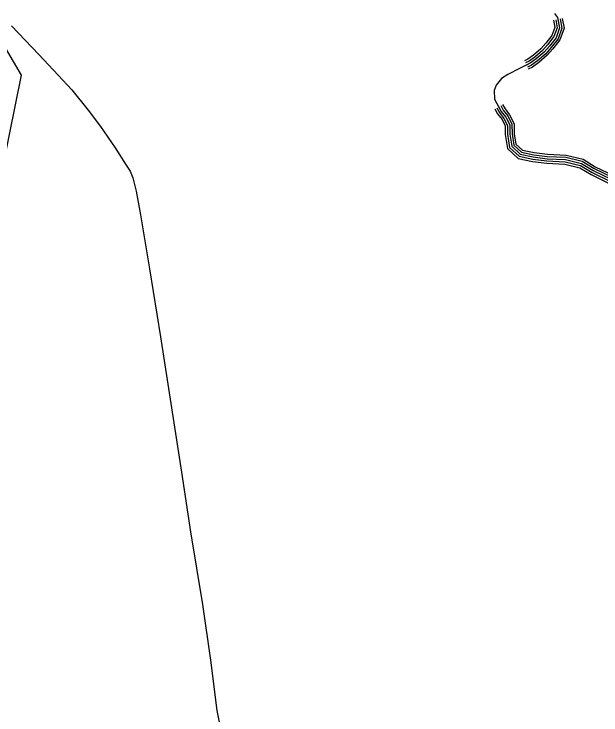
# Model space of a CAD drawing. Extents: x 1551132 to 1791609, y 378168 to 563823.
# Drawn here: x 1660954 to 1666132, y 390671 to 396855 of the extents above; entities that cross this region are included whole.
import ezdxf

# ---------------------------------------------------------------- set-up
doc = ezdxf.new("R2010")
doc.units = 0
for name, color, linetype in [('DESIGN - TRAFFIC CONTROL PERMANENT - Signalization Text', 7, 'Continuous'), ('SURVEY - CENTERLINE - Preliminary Text', 7, 'Continuous'), ('SURVEY - DRAINAGE - Natural Features', 7, 'Continuous')]:
    doc.layers.add(name, color=color, linetype=linetype)

msp = doc.modelspace()

# ---------------------------------------------------------------- linework, layer by layer
at = {"layer": 'DESIGN - TRAFFIC CONTROL PERMANENT - Signalization Text'}
for p, q in [((1661019.936, 396315.636), (1660483.765, 397225.394)), ((1660745.541, 394965.092), (1661019.936, 396315.636))]:
    msp.add_line(p, q, dxfattribs=at)
at = {"layer": 'SURVEY - CENTERLINE - Preliminary Text'}
msp.add_lwpolyline([(1660930.78, 396750.506), (1661173.54, 396498.875), (1661342.628, 396315.72), (1661463.975, 396184.9), (1661609.08, 396005.887), (1661718.352, 395863.117), (1661847.383, 395674.178), (1661944.597, 395521.466), (1661978.313, 395467.215), (1662002.004, 395409.013), (1662031.37, 395292.718), (1662070.219, 395082.254), (1662149.617, 394607.259), (1662246.331, 394008.026), (1662342.886, 393380.76), (1662431.767, 392813.603), (1662510.874, 392286.548), (1662617.362, 391645.214), (1662688.661, 391154.243), (1662742.209, 390709.423), (1662862.948, 390112.057)], dxfattribs=at)
at = {"layer": 'SURVEY - DRAINAGE - Natural Features'}
for points in [[(1665720.393, 396860.578), (1665749.15, 396823.594), (1665766.058, 396732.9), (1665735.067, 396645.748), (1665676.493, 396571.496), (1665630.661, 396518.869), (1665560.579, 396459.009), (1665507.231, 396420.65), (1665411.633, 396375.624), (1665309.702, 396320.789), (1665254.495, 396286.496), (1665206.396, 396225.936), (1665190.83, 396180.352), (1665192.23, 396104.183), (1665252.57, 395996.072), (1665292.835, 395944.704), (1665326.56, 395877.51), (1665327.76, 395795.333), (1665344.117, 395688.63), (1665419.757, 395618.095), (1665535.013, 395594.378), (1665656.543, 395578.461), (1665818.398, 395571.278), (1665959.303, 395536.718), (1666063.201, 395473.292), (1666220.73, 395398.14)], [(1665720.393, 396860.578), (1665749.15, 396823.594), (1665766.058, 396732.9), (1665735.067, 396645.748), (1665676.493, 396571.496), (1665630.661, 396518.869), (1665560.579, 396459.009), (1665507.231, 396420.65), (1665411.633, 396375.624), (1665309.702, 396320.789), (1665254.495, 396286.496), (1665206.396, 396225.936), (1665190.83, 396180.352), (1665192.23, 396104.183), (1665252.57, 395996.072), (1665292.835, 395944.704), (1665326.56, 395877.51), (1665327.76, 395795.333), (1665344.117, 395688.63), (1665419.757, 395618.095), (1665535.013, 395594.378), (1665656.543, 395578.461), (1665818.398, 395571.278), (1665959.303, 395536.718), (1666063.201, 395473.292), (1666220.73, 395398.14)], [(1665790.449, 396814.894), (1665806.324, 396729.725), (1665769.658, 396626.63), (1665706.526, 396546.595), (1665658.177, 396491.085), (1665584.671, 396428.292), (1665527.089, 396386.891), (1665490.264, 396369.54)], [(1665712.784, 396800.41), (1665724.759, 396736.158), (1665699.585, 396665.356), (1665645.694, 396597.038), (1665602.437, 396547.37), (1665535.872, 396490.51), (1665486.865, 396455.267), (1665456.59, 396441.009)], [(1665732.451, 396804.077), (1665745.409, 396734.525), (1665717.326, 396655.548), (1665661.094, 396584.263), (1665616.553, 396533.12), (1665548.23, 396474.76), (1665497.048, 396437.959), (1665465.115, 396422.917)], [(1665752.109, 396807.744), (1665766.058, 396732.9), (1665735.067, 396645.748), (1665676.493, 396571.496), (1665630.661, 396518.869), (1665560.579, 396459.009), (1665507.231, 396420.65), (1665473.64, 396404.824)], [(1665771.766, 396811.41), (1665786.708, 396731.275), (1665752.808, 396635.947), (1665691.893, 396558.729), (1665644.769, 396504.619), (1665572.929, 396443.259), (1665517.414, 396403.341), (1665482.165, 396386.732)], [(1665194.854, 396017.414), (1665219.162, 395973.846), (1665258.886, 395923.178), (1665286.702, 395867.76), (1665287.802, 395791.992), (1665306.685, 395668.847), (1665400.691, 395581.178), (1665528.38, 395554.902), (1665653.052, 395538.577), (1665812.69, 395531.493), (1665943.753, 395499.342), (1666044.118, 395438.074), (1666199.306, 395364.039), (1666256.821, 395317.83), (1666317.211, 395261.303), (1666387.176, 395190.535), (1666423.442, 395147.817), (1666462.866, 395091.349), (1666513.773, 395024.18), (1666543.506, 394988.996)], [(1665212.312, 396027.156), (1665235.87, 395984.963), (1665275.861, 395933.945), (1665306.627, 395872.635), (1665307.785, 395793.667), (1665325.401, 395678.739), (1665410.224, 395599.637), (1665531.696, 395574.644), (1665654.802, 395558.519), (1665815.548, 395551.385), (1665951.528, 395518.035), (1666053.659, 395455.683), (1666210.022, 395381.089), (1666269.937, 395332.947), (1666331.161, 395275.645), (1666401.926, 395204.052), (1666439.3, 395160.042), (1666479.041, 395103.124), (1666529.389, 395036.689), (1666558.78, 395001.905)], [(1665229.779, 396036.906), (1665252.57, 395996.072), (1665292.835, 395944.704), (1665326.56, 395877.51), (1665327.76, 395795.333), (1665344.117, 395688.63), (1665419.757, 395618.095), (1665535.013, 395594.378), (1665656.543, 395578.461), (1665818.398, 395571.278), (1665959.303, 395536.718), (1666063.201, 395473.292), (1666220.73, 395398.14), (1666283.054, 395348.064), (1666345.111, 395289.979), (1666416.684, 395217.577), (1666455.158, 395172.267), (1666495.215, 395114.891), (1666545.006, 395049.189), (1666574.055, 395014.813)], [(1665247.245, 396046.657), (1665269.269, 396007.181), (1665309.81, 395955.463), (1665346.493, 395882.386), (1665347.734, 395797), (1665362.834, 395698.522), (1665429.29, 395636.554), (1665538.33, 395614.112), (1665658.285, 395598.403), (1665821.248, 395591.17), (1665967.078, 395555.402), (1666072.742, 395490.901), (1666231.438, 395415.19), (1666296.17, 395363.181), (1666359.06, 395304.313), (1666431.442, 395231.102), (1666471.016, 395184.493), (1666511.39, 395126.658), (1666560.622, 395061.69), (1666589.33, 395027.722)], [(1665263.836, 396055.915), (1665285.144, 396017.739), (1665325.935, 395965.688), (1665365.425, 395887.019), (1665366.717, 395798.592), (1665380.617, 395707.923), (1665438.34, 395654.088), (1665541.488, 395632.862), (1665659.943, 395617.345), (1665823.965, 395610.07), (1665974.461, 395573.161), (1666081.808, 395507.626), (1666241.621, 395431.383), (1666308.628, 395377.548), (1666372.31, 395317.938), (1666445.458, 395243.944), (1666486.082, 395196.11), (1666526.756, 395137.842), (1666575.463, 395073.573), (1666603.846, 395039.989)]]:
    msp.add_lwpolyline(points, dxfattribs=at)

doc.saveas('drawing.dxf')
